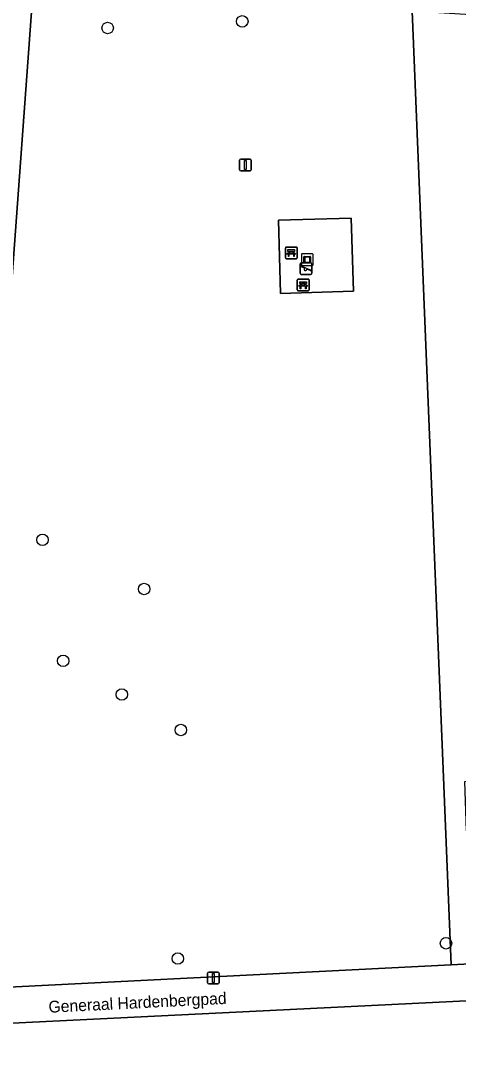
# Model space of a CAD drawing. Extents: x 161084 to 161928, y 385354 to 386522.
# Drawn here: x 161511.7 to 161548.9, y 386021.6 to 386109.7 of the extents above; entities that cross this region are included whole.
import ezdxf

# ---------------------------------------------------------------- set-up
doc = ezdxf.new("R2010")
doc.units = 0
for name, color, linetype in [('IMGEO_Bank', 7, 'Continuous'), ('IMGEO_Boom', 7, 'Continuous'), ('IMGEO_Groenvoorziening', 7, 'Continuous'), ('IMGEO_Kunstobject', 7, 'Continuous'), ('IMGEO_Lichtmast', 7, 'Continuous'), ('IMGEO_Openbare_ruimte_label', 7, 'Continuous'), ('IMGEO_Speelvoorziening', 7, 'Continuous'), ('IMGEO_Terreindeel_open', 7, 'Continuous'), ('IMGEO_Voetpad_open', 7, 'Continuous')]:
    doc.layers.add(name, color=color, linetype=linetype)

msp = doc.modelspace()

# ---------------------------------------------------------------- linework, layer by layer
at = {"layer": 'IMGEO_Bank'}
for p, q in [((161534.228, 386089.462), (161534.228, 386090.303)), ((161534.228, 386090.303), (161534.228, 386089.462)), ((161534.303, 386090.387), (161535.144, 386090.387)), ((161535.144, 386090.387), (161534.303, 386090.387)), ((161534.925, 386089.785), (161534.532, 386089.785)), ((161534.537, 386089.893), (161534.537, 386089.999)), ((161534.581, 386089.999), (161534.581, 386089.893)), ((161534.869, 386090.005), (161534.587, 386090.005)), ((161534.587, 386089.887), (161534.869, 386089.887)), ((161534.875, 386089.893), (161534.875, 386089.999)), ((161534.919, 386089.999), (161534.919, 386089.893)), ((161535.228, 386090.312), (161535.228, 386089.471)), ((161535.228, 386089.471), (161535.228, 386090.312)), ((161535.153, 386089.387), (161534.312, 386089.387)), ((161534.312, 386089.387), (161535.153, 386089.387)), ((161535.236, 386086.732), (161535.236, 386087.573)), ((161535.236, 386087.573), (161535.236, 386086.732)), ((161535.311, 386087.657), (161536.152, 386087.657)), ((161536.152, 386087.657), (161535.311, 386087.657)), ((161535.545, 386087.163), (161535.545, 386087.269)), ((161535.589, 386087.269), (161535.589, 386087.163)), ((161535.877, 386087.275), (161535.595, 386087.275)), ((161535.595, 386087.157), (161535.877, 386087.157)), ((161535.883, 386087.163), (161535.883, 386087.269)), ((161535.927, 386087.269), (161535.927, 386087.163)), ((161536.236, 386087.582), (161536.236, 386086.741)), ((161536.236, 386086.741), (161536.236, 386087.582)), ((161536.161, 386086.657), (161535.32, 386086.657)), ((161535.32, 386086.657), (161536.161, 386086.657)), ((161535.933, 386087.055), (161535.54, 386087.055))]:
    msp.add_line(p, q, dxfattribs=at)
for points in [[(161534.475, 386089.785), (161534.333, 386089.785), (161534.445, 386089.887), (161534.531, 386089.887)], [(161534.531, 386090.005), (161534.445, 386090.005), (161534.445, 386090.166), (161535.008, 386090.166), (161535.008, 386090.005), (161534.925, 386090.005)], [(161534.525, 386089.778), (161534.525, 386089.571), (161534.482, 386089.571), (161534.482, 386089.778)], [(161534.925, 386089.887), (161535.008, 386089.887), (161535.12, 386089.785), (161534.981, 386089.785)], [(161534.975, 386089.778), (161534.975, 386089.571), (161534.931, 386089.571), (161534.931, 386089.778)], [(161535.483, 386087.055), (161535.341, 386087.055), (161535.453, 386087.157), (161535.539, 386087.157)], [(161535.539, 386087.275), (161535.453, 386087.275), (161535.453, 386087.436), (161536.016, 386087.436), (161536.016, 386087.275), (161535.933, 386087.275)], [(161535.933, 386087.157), (161536.016, 386087.157), (161536.128, 386087.055), (161535.989, 386087.055)], [(161535.533, 386087.048), (161535.533, 386086.841), (161535.49, 386086.841), (161535.49, 386087.048)], [(161535.983, 386087.048), (161535.983, 386086.841), (161535.939, 386086.841), (161535.939, 386087.048)]]:
    msp.add_lwpolyline(points, dxfattribs=at)
for centre, radius, start, end in [((161534.306, 386090.309), 0.0779, 92.4484, 184.28452), ((161534.306, 386090.309), 0.0779, 92.4484, 184.28452), ((161534.475, 386089.778), 0.00671, 2.89567, 87.10433), ((161534.532, 386089.778), 0.00671, 92.89567, 177.10433), ((161534.53, 386089.998), 0.00671, 2.89567, 87.10433), ((161534.53, 386089.894), 0.00671, 272.89567, 357.10433), ((161534.587, 386089.998), 0.00671, 92.89567, 177.10433), ((161534.587, 386089.894), 0.00671, 182.89567, 267.10433), ((161534.869, 386089.998), 0.00671, 2.89567, 87.10433), ((161534.869, 386089.894), 0.00671, 272.89567, 357.10433), ((161534.926, 386089.998), 0.00671, 92.89567, 177.10433), ((161534.926, 386089.894), 0.00671, 182.89567, 267.10433), ((161534.924, 386089.778), 0.00671, 2.89567, 87.10433), ((161534.981, 386089.778), 0.00671, 92.89567, 177.10433), ((161535.15, 386090.309), 0.0779, 2.4484, 94.28452), ((161535.15, 386090.309), 0.0779, 2.4484, 94.28452), ((161534.306, 386089.465), 0.0779, 182.4484, 274.28452), ((161534.306, 386089.465), 0.0779, 182.4484, 274.28452), ((161535.15, 386089.465), 0.0779, 272.4484, 4.28452), ((161535.15, 386089.465), 0.0779, 272.4484, 4.28452), ((161535.314, 386087.579), 0.0779, 92.4484, 184.28452), ((161535.314, 386087.579), 0.0779, 92.4484, 184.28452), ((161535.538, 386087.268), 0.00671, 2.89567, 87.10433), ((161535.538, 386087.164), 0.00671, 272.89567, 357.10433), ((161535.595, 386087.268), 0.00671, 92.89567, 177.10433), ((161535.595, 386087.164), 0.00671, 182.89567, 267.10433), ((161535.877, 386087.268), 0.00671, 2.89567, 87.10433), ((161535.877, 386087.164), 0.00671, 272.89567, 357.10433), ((161535.934, 386087.268), 0.00671, 92.89567, 177.10433), ((161535.934, 386087.164), 0.00671, 182.89567, 267.10433), ((161536.158, 386087.579), 0.0779, 2.4484, 94.28452), ((161536.158, 386087.579), 0.0779, 2.4484, 94.28452), ((161535.314, 386086.735), 0.0779, 182.4484, 274.28452), ((161535.314, 386086.735), 0.0779, 182.4484, 274.28452), ((161535.483, 386087.048), 0.00671, 2.89567, 87.10433), ((161535.54, 386087.048), 0.00671, 92.89567, 177.10433), ((161535.932, 386087.048), 0.00671, 2.89567, 87.10433), ((161535.989, 386087.048), 0.00671, 92.89567, 177.10433), ((161536.158, 386086.735), 0.0779, 272.4484, 4.28452), ((161536.158, 386086.735), 0.0779, 272.4484, 4.28452)]:
    msp.add_arc(centre, radius, start, end, dxfattribs=at)
at = {"layer": 'IMGEO_Boom'}
for centre in [(161530.556, 386109.605), (161519.103, 386109.041), (161513.567, 386065.457), (161522.204, 386061.262), (161515.323, 386055.142), (161520.306, 386052.275), (161525.328, 386049.255), (161547.889, 386031.095), (161525.077, 386029.792)]:
    msp.add_circle(centre, 0.489, dxfattribs=at)
at = {"layer": 'IMGEO_Groenvoorziening'}
for points in [[(161545.024, 386110.483), (161473.968, 386115.174), (161473.963, 386114.987), (161512.766, 386112.379), (161510.821, 386085.55), (161472.055, 386088.194), (161473.15, 386103.571), (161461.468, 386103.571), (161463.243, 386057.808), (161480.224, 386058.791), (161482.316, 386025.914), (161500, 386026.811), (161548.34, 386029.265)], [(161550.921, 386110.099), (161545.024, 386110.483), (161548.34, 386029.265), (161554.195, 386029.562), (161553.688, 386040.604), (161551.158, 386040.502), (161551.077, 386042.52), (161550.771, 386042.504), (161550.865, 386040.696), (161549.643, 386040.675), (161549.494, 386044.867), (161550.98, 386044.909), (161550.915, 386046.535), (161553.445, 386046.637)], [(161533.627, 386092.667), (161539.824, 386092.857), (161540.015, 386086.63), (161533.818, 386086.44)]]:
    msp.add_lwpolyline(points, close=True, dxfattribs=at)
msp.add_lwpolyline([(161551.917, 386026.309), (161500, 386023.757), (161482.526, 386022.846), (161469.404, 386022.145)], dxfattribs=at)
at = {"layer": 'IMGEO_Kunstobject'}
for p, q in [((161536.502, 386089.806), (161535.661, 386089.806)), ((161536.502, 386089.806), (161535.661, 386089.806)), ((161535.586, 386089.722), (161535.586, 386088.881)), ((161535.586, 386089.722), (161535.586, 386088.881)), ((161535.8, 386089.07), (161535.8, 386089.544)), ((161535.85, 386089.594), (161536.324, 386089.594)), ((161536.324, 386089.02), (161535.85, 386089.02)), ((161535.88, 386089.494), (161535.88, 386089.12)), ((161536.274, 386089.514), (161535.9, 386089.514)), ((161535.9, 386089.1), (161536.274, 386089.1)), ((161536.294, 386089.12), (161536.294, 386089.494)), ((161536.374, 386089.544), (161536.374, 386089.07)), ((161536.586, 386088.89), (161536.586, 386089.731)), ((161536.586, 386088.89), (161536.586, 386089.731)), ((161535.67, 386088.806), (161536.511, 386088.806)), ((161535.67, 386088.806), (161536.511, 386088.806))]:
    msp.add_line(p, q, dxfattribs=at)
for centre, radius, start, end in [((161535.664, 386089.728), 0.0779, 92.4484, 184.28452), ((161535.664, 386089.728), 0.0779, 92.4484, 184.28452), ((161536.508, 386089.728), 0.0779, 2.4484, 94.28452), ((161536.508, 386089.728), 0.0779, 2.4484, 94.28452), ((161535.664, 386088.884), 0.0779, 182.4484, 274.28452), ((161535.664, 386088.884), 0.0779, 182.4484, 274.28452), ((161535.85, 386089.544), 0.05, 90, 180), ((161535.85, 386089.07), 0.05, 180, 270), ((161535.9, 386089.494), 0.02, 90, 180), ((161535.9, 386089.12), 0.02, 180, 270), ((161536.274, 386089.494), 0.02, 360, 90), ((161536.274, 386089.12), 0.02, 270, 0), ((161536.324, 386089.544), 0.05, 360, 90), ((161536.324, 386089.07), 0.05, 270, 0), ((161536.508, 386088.884), 0.0779, 272.4484, 4.28452), ((161536.508, 386088.884), 0.0779, 272.4484, 4.28452)]:
    msp.add_arc(centre, radius, start, end, dxfattribs=at)
at = {"layer": 'IMGEO_Lichtmast'}
for p, q in [((161530.328, 386096.973), (161530.328, 386097.773)), ((161530.328, 386097.773), (161530.328, 386096.973)), ((161530.428, 386097.873), (161531.218, 386097.873)), ((161531.218, 386097.873), (161530.428, 386097.873)), ((161531.318, 386097.773), (161531.318, 386096.973)), ((161531.318, 386096.973), (161531.318, 386097.773)), ((161531.218, 386096.873), (161530.428, 386096.873)), ((161530.428, 386096.873), (161531.218, 386096.873)), ((161527.6, 386027.737), (161527.6, 386028.537)), ((161527.6, 386028.537), (161527.6, 386027.737)), ((161527.7, 386028.637), (161528.49, 386028.637)), ((161528.49, 386028.637), (161527.7, 386028.637)), ((161528.59, 386028.537), (161528.59, 386027.737)), ((161528.59, 386027.737), (161528.59, 386028.537)), ((161528.49, 386027.637), (161527.7, 386027.637)), ((161527.7, 386027.637), (161528.49, 386027.637))]:
    msp.add_line(p, q, dxfattribs=at)
for points in [[(161530.748, 386097.748), (161530.898, 386097.748), (161530.898, 386096.998), (161530.748, 386096.998), (161530.748, 386097.748)], [(161528.02, 386028.512), (161528.17, 386028.512), (161528.17, 386027.762), (161528.02, 386027.762), (161528.02, 386028.512)]]:
    msp.add_lwpolyline(points, dxfattribs=at)
for centre, start, end in [((161530.428, 386097.773), 90, 180), ((161530.428, 386097.773), 90, 180), ((161531.218, 386097.773), 0, 90), ((161531.218, 386097.773), 360, 90), ((161530.428, 386096.973), 180, 270), ((161530.428, 386096.973), 180, 270), ((161531.218, 386096.973), 270, 0), ((161531.218, 386096.973), 270, 0), ((161527.7, 386028.537), 90, 180), ((161527.7, 386028.537), 90, 180), ((161528.49, 386028.537), 0, 90), ((161528.49, 386028.537), 360, 90), ((161527.7, 386027.737), 180, 270), ((161527.7, 386027.737), 180, 270), ((161528.49, 386027.737), 270, 0), ((161528.49, 386027.737), 270, 0)]:
    msp.add_arc(centre, 0.1, start, end, dxfattribs=at)
at = {"layer": 'IMGEO_Speelvoorziening'}
for p, q in [((161535.472, 386088.152), (161535.472, 386088.952)), ((161535.472, 386088.952), (161535.472, 386088.152)), ((161535.572, 386089.052), (161536.362, 386089.052)), ((161536.362, 386089.052), (161535.572, 386089.052)), ((161536.462, 386088.952), (161536.462, 386088.152)), ((161536.462, 386088.152), (161536.462, 386088.952)), ((161535.855, 386088.58), (161535.516, 386088.717)), ((161535.541, 386088.777), (161536.417, 386088.424)), ((161536.362, 386088.052), (161535.572, 386088.052)), ((161535.572, 386088.052), (161536.362, 386088.052)), ((161536.393, 386088.364), (161536.053, 386088.501))]:
    msp.add_line(p, q, dxfattribs=at)
for centre, radius, start, end in [((161535.572, 386088.952), 0.1, 90, 180), ((161535.572, 386088.952), 0.1, 90, 180), ((161536.362, 386088.952), 0.1, 0, 90), ((161536.362, 386088.952), 0.1, 360, 90), ((161535.572, 386088.152), 0.1, 180, 270), ((161535.572, 386088.152), 0.1, 180, 270), ((161535.529, 386088.747), 0.0327, 68.07798, 248.07798), ((161535.934, 386088.49), 0.12, 130.99278, 5.16318), ((161536.362, 386088.152), 0.1, 270, 0), ((161536.362, 386088.152), 0.1, 270, 0), ((161536.405, 386088.394), 0.0327, 248.07798, 68.07798)]:
    msp.add_arc(centre, radius, start, end, dxfattribs=at)
at = {"layer": 'IMGEO_Terreindeel_open'}
msp.add_lwpolyline([(161533.818, 386086.44), (161540.015, 386086.63), (161539.824, 386092.857), (161533.627, 386092.667)], close=True, dxfattribs=at)
at = {"layer": 'IMGEO_Voetpad_open'}
msp.add_lwpolyline([(161512.766, 386112.379), (161473.963, 386114.987), (161473.15, 386103.571), (161472.055, 386088.194), (161510.821, 386085.55)], close=True, dxfattribs=at)
msp.add_lwpolyline([(161603.898, 386032.071), (161562.359, 386029.971), (161556.46, 386029.673), (161554.195, 386029.562), (161548.34, 386029.265), (161500, 386026.811), (161482.316, 386025.914), (161464.514, 386025.016), (161461.522, 386024.865), (161452.284, 386024.469), (161451.258, 386024.424), (161448.227, 386024.292), (161419.578, 386022.714), (161414.372, 386022.466), (161414.464, 386019.403), (161463.668, 386021.852), (161469.404, 386022.145), (161482.526, 386022.846), (161500, 386023.757), (161551.917, 386026.309), (161560.609, 386026.847), (161560.633, 386026.836), (161562.572, 386026.934), (161604.532, 386029.044)], dxfattribs=at)

# ---------------------------------------------------------------- texts
at = {"layer": 'IMGEO_Openbare_ruimte_label'}
msp.add_text('Generaal Hardenbergpad', height=1, rotation=2.86527, dxfattribs=at).set_placement((161514.096, 386025.176))

doc.saveas('drawing.dxf')
